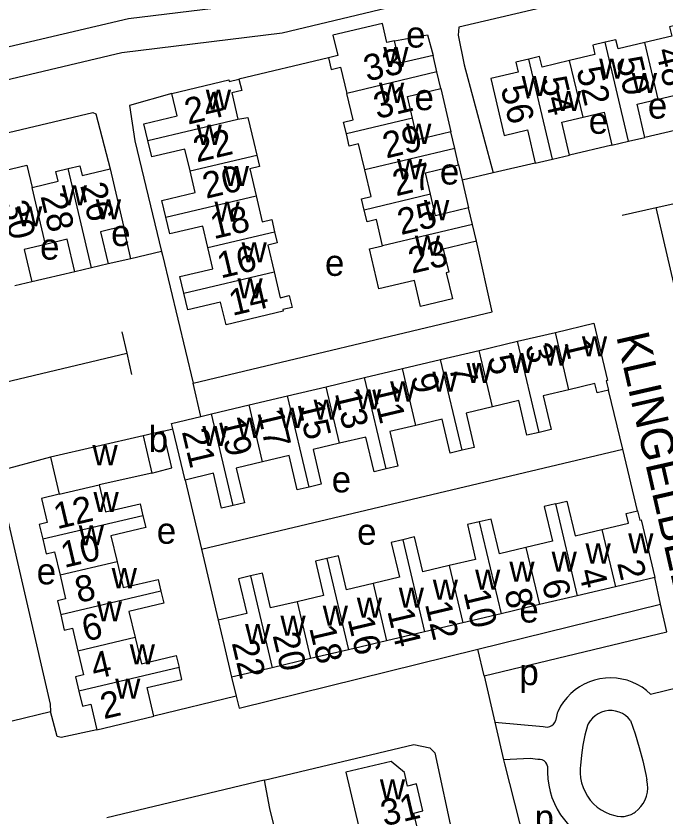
# Model space of a CAD drawing. Extents: x 157646 to 159241, y 379213 to 381217.
# Drawn here: x 158518.7 to 158618.3, y 380856.9 to 380979.6 of the extents above; entities that cross this region are included whole.
import ezdxf

# ---------------------------------------------------------------- set-up
doc = ezdxf.new("R2010")
doc.units = 0
for name, color, linetype in [('BLT_Basislijn', 7, 'Continuous'), ('BLT_Bebouwing', 7, 'Continuous'), ('BLT_Centroide', 7, 'Continuous'), ('BLT_Huisnummer', 7, 'Continuous'), ('BLT_Huisnummer_ tussenligend', 7, 'Continuous'), ('BLT_Onderverdeling_panden', 7, 'Continuous'), ('BLT_Straatnaam', 7, 'Continuous')]:
    doc.layers.add(name, color=color, linetype=linetype)

msp = doc.modelspace()

# ---------------------------------------------------------------- linework, layer by layer
at = {"layer": 'BLT_Basislijn'}
for p, q in [((158566.58, 380973.2), (158552.87, 380969.96)), ((158583.8, 380968.49), (158585.31, 380961.88)), ((158621.54, 380962.51), (158615.04, 380961.01)), ((158609.98, 380959.82), (158603.5, 380958.3)), ((158586.51, 380956.8), (158587.05, 380954.48)), ((158598.24, 380957.06), (158591.81, 380955.57)), ((158591.81, 380955.57), (158587.05, 380954.48)), ((158587.05, 380954.48), (158588.04, 380950.22)), ((158616.75, 380950.28), (158621.94, 380951.44)), ((158611.56, 380949.11), (158616.75, 380950.28)), ((158623.56, 380920.92), (158616.75, 380950.28)), ((158536.29, 380942.44), (158535.21, 380947.41)), ((158541.03, 380943.52), (158536.29, 380942.44)), ((158536.29, 380942.44), (158532.84, 380941.65)), ((158527.72, 380940.44), (158521.13, 380938.9)), ((158534.93, 380931.24), (158535.68, 380927.98)), ((158517.05, 380923.53), (158535.68, 380927.98)), ((158535.68, 380927.98), (158536.42, 380924.72)), ((158547.02, 380918.28), (158545.84, 380923.39)), ((158611.64, 380913.26), (158609.47, 380922.29)), ((158541.25, 380916.02), (158542.76, 380916.38)), ((158547.12, 380897.93), (158611.64, 380913.26)), ((158613.9, 380903.81), (158611.64, 380913.26)), ((158544.62, 380908.54), (158547.12, 380897.93)), ((158547.12, 380897.93), (158549.68, 380887.05)), ((158617.45, 380889.52), (158616.54, 380893.61)), ((158589.46, 380882.62), (158617.45, 380889.52)), ((158618.39, 380885.29), (158617.45, 380889.52)), ((158590.4, 380878.53), (158618.39, 380885.29)), ((158590.4, 380878.53), (158589.46, 380882.62)), ((158551.74, 380878.33), (158552.46, 380875.42)), ((158590.4, 380878.53), (158592.06, 380871.43)), ((158615.92, 380875.75), (158620.27, 380876.82)), ((158552.46, 380875.42), (158539.82, 380872.35)), ((158518.13, 380871.68), (158524.01, 380873.1)), ((158601.43, 380871.86), (158601.68, 380873.03)), ((158592.06, 380871.43), (158599.44, 380870.8)), ((158592.06, 380871.43), (158593.4, 380865.68)), ((158597.45, 380865.88), (158593.4, 380865.68)), ((158598.65, 380865.75), (158597.45, 380865.88)), ((158556.73, 380862.55), (158532.66, 380856.81))]:
    msp.add_line(p, q, dxfattribs=at)
for points in [[(158361.13, 380925.29), (158362.19, 380930.28), (158363.99, 380932.89), (158365.96, 380933.92), (158534.95, 380974.01), (158559.5, 380977.02), (158606.49, 380988.31), (158629.05, 380993.69), (158645.06, 380999.61), (158648.94, 380999.52), (158649.51, 380999.12), (158652.09, 380995.68), (158652.91, 380993.49)], [(158623.58, 380997.53), (158605.32, 380993.17), (158558.61, 380981.95), (158535.95, 380979.17)], [(158645.24, 380991.69), (158586.52, 380977.9), (158586.46, 380976.69), (158587.37, 380972.15), (158591.81, 380955.57)], [(158535.95, 380979.17), (158365.17, 380939.09), (158363.04, 380938.38)], [(158576.71, 380975.82), (158581.76, 380976.75), (158582.59, 380973.58)], [(158542.6, 380967.76), (158536.12, 380965.92), (158536.93, 380960.51), (158541.03, 380943.52)], [(158498.77, 380933.66), (158497.6, 380938.48), (158495.46, 380947.21), (158493.61, 380956.1), (158530.5, 380964.84), (158530.93, 380964.65), (158533.14, 380956.2)], [(158545.84, 380923.39), (158591.66, 380934.29), (158589.25, 380945.11)], [(158541.03, 380943.52), (158541.16, 380942.97), (158545.84, 380923.39)], [(158524.01, 380912.03), (158515.65, 380909.78), (158517.03, 380904.34), (158523.96, 380874.22), (158524.01, 380873.1)], [(158552.46, 380875.42), (158552.9, 380873.6), (158589.46, 380882.62)], [(158615.92, 380875.75), (158615.28, 380876.3), (158614.6, 380876.8), (158613.87, 380877.22), (158613.11, 380877.58), (158612.32, 380877.86), (158611.5, 380878.06), (158610.67, 380878.19), (158609.83, 380878.24), (158608.98, 380878.2), (158608.15, 380878.09), (158607.33, 380877.9), (158606.53, 380877.63), (158605.76, 380877.28), (158605.03, 380876.87), (158604.34, 380876.39), (158603.7, 380875.84), (158603.11, 380875.24), (158602.58, 380874.58), (158602.12, 380873.88), (158601.73, 380873.13), (158601.68, 380873.03)], [(158531.08, 380870.29), (158525.64, 380869.12), (158525.05, 380869.23), (158524.01, 380873.1)], [(158612.85, 380871.69), (158612.49, 380872.11), (158612.07, 380872.47), (158611.6, 380872.77), (158611.09, 380873), (158610.56, 380873.15), (158610.01, 380873.23), (158609.45, 380873.22), (158608.9, 380873.14), (158608.37, 380872.98), (158607.86, 380872.74), (158607.4, 380872.43), (158606.99, 380872.06), (158606.63, 380871.64), (158606.33, 380871.17), (158606.24, 380870.96)], [(158593.4, 380865.68), (158593.54, 380865.08), (158598.14, 380847.01), (158598.43, 380846.64), (158625.39, 380852.83), (158625.07, 380855.21), (158621.28, 380872.26)], [(158599.44, 380870.8), (158599.78, 380870.72), (158600.12, 380870.71), (158600.46, 380870.78), (158600.77, 380870.93), (158601.04, 380871.15), (158601.26, 380871.42), (158601.4, 380871.74), (158601.43, 380871.86)], [(158612.85, 380871.69), (158613.55, 380869.65), (158614.18, 380867.59), (158614.72, 380865.51), (158615.19, 380863.41), (158615.35, 380862.62)], [(158606.24, 380870.96), (158605.85, 380869.45), (158605.54, 380867.92), (158605.31, 380866.38), (158605.15, 380864.82), (158605.12, 380864.39)], [(158556.73, 380862.55), (158579.64, 380868.02), (158582.12, 380867.52), (158582.85, 380866.76), (158585.7, 380853.67), (158599.93, 380794.4)], [(158600.14, 380864.72), (158600.03, 380865.02), (158599.85, 380865.29), (158599.61, 380865.52), (158599.32, 380865.67), (158599.01, 380865.75), (158598.65, 380865.75)], [(158600.14, 380864.72), (158600.11, 380863.74), (158600.17, 380862.76), (158600.3, 380861.79), (158600.52, 380860.83), (158600.81, 380859.89), (158601.18, 380858.98), (158601.62, 380858.11), (158602.13, 380857.27), (158602.71, 380856.48), (158603.34, 380855.73), (158604.04, 380855.04), (158604.79, 380854.41), (158605.59, 380853.85), (158606.44, 380853.35), (158607.32, 380852.92), (158608.23, 380852.56), (158609.17, 380852.28), (158609.86, 380852.13)], [(158605.12, 380864.39), (158605.12, 380863.64), (158605.19, 380862.9), (158605.34, 380862.16), (158605.57, 380861.45), (158605.87, 380860.76), (158606.24, 380860.11), (158606.68, 380859.51), (158607.19, 380858.95), (158607.74, 380858.45), (158608.35, 380858.02), (158609.01, 380857.65), (158609.69, 380857.35), (158610.41, 380857.13), (158610.81, 380857.04)], [(158556.73, 380862.55), (158557.53, 380858.21), (158566.4, 380822.08)], [(158613.53, 380857.68), (158614, 380858.07), (158614.42, 380858.52), (158614.78, 380859.01), (158615.07, 380859.55), (158615.28, 380860.12), (158615.42, 380860.72), (158615.48, 380861.33), (158615.46, 380861.94), (158615.35, 380862.62)], [(158610.81, 380857.04), (158611.34, 380856.99), (158611.88, 380857.02), (158612.4, 380857.13), (158612.91, 380857.32), (158613.38, 380857.58), (158613.53, 380857.68)]]:
    msp.add_lwpolyline(points, dxfattribs=at)
at = {"layer": 'BLT_Bebouwing'}
for p, q in [((158583.19, 380971.04), (158582.59, 380973.58)), ((158583.8, 380968.49), (158583.19, 380971.04)), ((158585.91, 380959.34), (158585.31, 380961.88)), ((158609.98, 380959.82), (158612.51, 380960.42)), ((158612.51, 380960.42), (158615.04, 380961.01)), ((158586.51, 380956.8), (158585.91, 380959.34)), ((158598.24, 380957.06), (158600.87, 380957.68)), ((158600.87, 380957.68), (158603.5, 380958.3)), ((158533.14, 380956.2), (158535.21, 380947.41)), ((158588.64, 380947.66), (158588.04, 380950.22)), ((158589.25, 380945.11), (158588.64, 380947.66)), ((158532.84, 380941.65), (158530.28, 380941.05)), ((158530.28, 380941.05), (158527.72, 380940.44)), ((158521.13, 380938.9), (158518.57, 380938.29)), ((158595.52, 380929.79), (158601.33, 380931.16)), ((158589.64, 380928.39), (158595.52, 380929.79)), ((158583.76, 380926.99), (158589.64, 380928.39)), ((158577.91, 380925.61), (158583.76, 380926.99)), ((158572.08, 380924.23), (158577.91, 380925.61)), ((158566.21, 380922.83), (158572.08, 380924.23)), ((158560.32, 380921.44), (158566.21, 380922.83)), ((158554.43, 380920.04), (158560.32, 380921.44)), ((158548.64, 380918.67), (158554.43, 380920.04)), ((158547.02, 380918.28), (158548.64, 380918.67)), ((158541.25, 380916.02), (158538.18, 380915.29)), ((158538.18, 380915.29), (158524.01, 380912.03)), ((158538.18, 380915.29), (158539.52, 380909.61)), ((158524.01, 380912.03), (158525.35, 380906.36)), ((158539.52, 380909.61), (158531.47, 380907.8)), ((158616.54, 380893.61), (158610.51, 380892.19)), ((158610.51, 380892.19), (158604.68, 380890.82)), ((158604.68, 380890.82), (158598.89, 380889.45)), ((158598.89, 380889.45), (158593.01, 380888.06)), ((158593.01, 380888.06), (158587.14, 380886.68)), ((158587.14, 380886.68), (158581.29, 380885.3)), ((158581.29, 380885.3), (158575.47, 380883.92)), ((158575.47, 380883.92), (158569.65, 380882.55)), ((158569.65, 380882.55), (158563.82, 380881.18)), ((158563.82, 380881.18), (158557.94, 380879.79)), ((158557.94, 380879.79), (158551.74, 380878.33)), ((158531.08, 380870.29), (158539.82, 380872.35))]:
    msp.add_line(p, q, dxfattribs=at)
for points in [[(158576.71, 380975.82), (158575.54, 380975.55), (158574.84, 380978.47), (158567.25, 380976.67), (158568.01, 380973.54), (158566.58, 380973.2)], [(158620.54, 380978.34), (158618.83, 380977.94), (158619.16, 380976.52), (158615.05, 380975.55)], [(158615.05, 380975.55), (158610.92, 380974.59), (158610.6, 380975.98), (158608.94, 380975.59)], [(158582.59, 380973.58), (158577.52, 380972.38), (158576.71, 380975.82)], [(158608.94, 380975.59), (158607.05, 380975.15), (158607.39, 380973.71), (158603.51, 380972.8)], [(158566.58, 380973.2), (158567.01, 380971.42), (158568.43, 380971.76), (158569.38, 380967.75)], [(158597.26, 380973.01), (158595.26, 380972.54), (158595.62, 380971), (158591.43, 380970.02), (158593.48, 380961.32), (158597.04, 380962.16), (158598.24, 380957.06)], [(158603.51, 380972.8), (158599.28, 380971.8), (158598.9, 380973.4), (158597.26, 380973.01)], [(158542.6, 380967.76), (158551.31, 380969.82), (158551.36, 380969.6), (158552.87, 380969.96)], [(158552.87, 380969.96), (158553.29, 380968.19), (158551.78, 380967.83), (158552.72, 380963.83)], [(158538.92, 380960.57), (158538.32, 380963.11), (158543.41, 380964.32), (158542.6, 380967.76)], [(158569.32, 380961.56), (158568.89, 380963.36), (158570.35, 380963.7), (158569.38, 380967.75)], [(158579.45, 380963.97), (158578.67, 380967.27), (158583.8, 380968.49)], [(158617.09, 380966.86), (158620.34, 380967.63), (158621.54, 380962.51)], [(158615.04, 380961.01), (158613.84, 380966.1), (158617.09, 380966.86)], [(158552.72, 380963.83), (158554.25, 380964.07), (158555.16, 380960.22), (158555.61, 380958.32)], [(158585.31, 380961.88), (158580.23, 380960.67), (158579.45, 380963.97)], [(158603.5, 380958.3), (158602.32, 380963.34), (158605.56, 380964.1)], [(158605.56, 380964.1), (158608.8, 380964.86), (158609.98, 380959.82)], [(158572.14, 380956.06), (158571.19, 380960.04), (158569.76, 380959.7), (158569.32, 380961.56)], [(158545.38, 380955.9), (158544.6, 380959.22), (158539.52, 380958.02), (158538.92, 380960.57)], [(158555.61, 380958.32), (158556.02, 380956.57), (158554.52, 380956.21), (158555.49, 380952.07)], [(158515.01, 380953.43), (158514.54, 380955.4), (158520.39, 380956.78), (158521.19, 380953.37)], [(158526.69, 380956.25), (158528.49, 380956.68), (158528.84, 380955.18), (158533.14, 380956.2)], [(158582.2, 380952.3), (158581.42, 380955.59), (158586.51, 380956.8)], [(158521.19, 380953.37), (158525.18, 380954.31), (158524.83, 380955.81), (158526.69, 380956.25)], [(158541.65, 380948.8), (158541.04, 380951.36), (158546.17, 380952.58), (158545.38, 380955.9)], [(158572.05, 380949.89), (158571.64, 380951.62), (158573.11, 380951.97), (158572.14, 380956.06)], [(158555.49, 380952.07), (158556.44, 380948.08), (158557.88, 380948.43), (158558.32, 380946.58)], [(158588.04, 380950.22), (158582.98, 380949.02), (158582.2, 380952.3)], [(158574.87, 380944.39), (158573.91, 380948.42), (158572.48, 380948.07), (158572.05, 380949.89)], [(158548.1, 380944.16), (158547.33, 380947.43), (158542.26, 380946.23), (158541.65, 380948.8)], [(158535.21, 380947.41), (158531.68, 380946.58), (158532.84, 380941.65)], [(158558.32, 380946.58), (158558.73, 380944.85), (158557.27, 380944.5), (158558.24, 380940.42)], [(158527.72, 380940.44), (158526.54, 380945.42), (158523.25, 380944.64)], [(158523.25, 380944.64), (158519.96, 380943.86), (158521.13, 380938.9)], [(158544.43, 380937.15), (158543.83, 380939.69), (158548.88, 380940.89), (158548.1, 380944.16)], [(158574.3, 380937.82), (158572.84, 380943.93), (158574.87, 380944.39)], [(158589.25, 380945.11), (158584.15, 380943.89), (158584.99, 380940.37), (158584.62, 380940.28), (158585.56, 380936.29), (158580.69, 380935.13), (158579.74, 380939.12), (158574.3, 380937.82)], [(158558.24, 380940.42), (158559.17, 380936.47), (158560.57, 380936.8), (158561, 380934.98), (158559.58, 380934.64), (158559.65, 380934.38), (158550.89, 380932.3), (158550.06, 380935.8), (158545.03, 380934.61), (158544.43, 380937.15)], [(158601.33, 380931.16), (158607.24, 380932.57), (158609.33, 380923.76), (158609.13, 380923.71), (158609.47, 380922.29)], [(158609.47, 380922.29), (158607.71, 380921.87), (158607.37, 380923.32), (158603.41, 380922.38)], [(158603.41, 380922.38), (158599.45, 380921.44), (158600.68, 380916.27), (158598.83, 380915.84)], [(158591.69, 380919.74), (158587.65, 380918.78), (158588.89, 380913.53), (158587.05, 380913.09)], [(158598.83, 380915.84), (158596.98, 380915.4), (158595.73, 380920.7), (158591.69, 380919.74)], [(158542.76, 380916.38), (158542.56, 380917.22), (158547.02, 380918.28)], [(158587.05, 380913.09), (158585.21, 380912.65), (158583.98, 380917.86), (158579.97, 380916.91)], [(158539.52, 380909.61), (158542.57, 380910.4), (158541.25, 380916.02)], [(158544.62, 380908.54), (158543.72, 380912.36), (158542.76, 380916.38)], [(158579.97, 380916.91), (158575.96, 380915.96), (158577.22, 380910.68), (158575.39, 380910.25)], [(158575.39, 380910.25), (158573.57, 380909.82), (158572.31, 380915.13), (158568.27, 380914.17)], [(158568.27, 380914.17), (158564.22, 380913.21), (158565.48, 380907.91), (158563.64, 380907.47)], [(158563.64, 380907.47), (158561.79, 380907.03), (158560.54, 380912.3), (158556.5, 380911.34)], [(158556.5, 380911.34), (158552.46, 380910.38), (158553.72, 380905.07), (158551.96, 380904.65)], [(158551.96, 380904.65), (158550.21, 380904.24), (158548.95, 380909.57), (158544.62, 380908.54)], [(158531.47, 380907.8), (158532.44, 380903.67), (158537.73, 380904.91), (158538.16, 380903.08)], [(158525.35, 380906.36), (158522.64, 380905.72), (158523.52, 380902.02), (158522.29, 380901.74), (158522.82, 380899.47)], [(158601.35, 380904.91), (158599.62, 380904.5), (158600.88, 380899.16), (158596.82, 380898.2)], [(158601.35, 380904.91), (158603.09, 380905.32), (158604.34, 380900.01), (158608.44, 380900.97)], [(158608.44, 380900.97), (158612.54, 380901.94), (158612.19, 380903.41), (158613.9, 380903.81)], [(158613.9, 380903.81), (158614.24, 380902.39), (158614.46, 380902.44), (158616.54, 380893.61)], [(158538.16, 380903.08), (158538.59, 380901.25), (158533.27, 380899.99), (158534.2, 380896.03)], [(158596.82, 380898.2), (158592.77, 380897.24), (158591.51, 380902.57), (158589.68, 380902.14)], [(158589.68, 380902.14), (158587.86, 380901.72), (158589.12, 380896.38), (158585.07, 380895.43)], [(158522.82, 380899.47), (158523.35, 380897.22), (158524.64, 380897.53), (158525.47, 380893.97)], [(158577.97, 380899.4), (158576.18, 380898.98), (158577.44, 380893.64), (158573.4, 380892.68)], [(158585.07, 380895.43), (158581.02, 380894.47), (158579.76, 380899.82), (158577.97, 380899.4)], [(158566.35, 380896.53), (158564.57, 380896.11), (158565.81, 380890.85), (158561.76, 380889.89)], [(158573.4, 380892.68), (158569.36, 380891.73), (158568.13, 380896.95), (158566.35, 380896.53)], [(158534.2, 380896.03), (158535.13, 380892.06), (158540.48, 380893.32), (158540.91, 380891.5)], [(158525.47, 380893.97), (158526.33, 380890.35), (158525.07, 380890.05), (158525.58, 380887.88)], [(158554.63, 380893.84), (158552.8, 380893.41), (158554.06, 380888.08), (158549.68, 380887.05)], [(158561.76, 380889.89), (158557.71, 380888.94), (158556.45, 380894.27), (158554.63, 380893.84)], [(158540.91, 380891.5), (158541.34, 380889.67), (158536.03, 380888.42), (158536.98, 380884.41)], [(158525.58, 380887.88), (158526.12, 380885.56), (158527.38, 380885.86), (158528.21, 380882.34)], [(158549.68, 380887.05), (158550.59, 380883.19), (158551.74, 380878.33)], [(158536.98, 380884.41), (158537.92, 380880.39), (158543.27, 380881.65), (158543.7, 380879.82)], [(158528.21, 380882.34), (158529.07, 380878.69), (158527.83, 380878.4), (158528.35, 380876.21)], [(158539.82, 380872.35), (158538.79, 380876.74), (158544.13, 380878), (158543.7, 380879.82)], [(158528.35, 380876.21), (158528.89, 380873.89), (158530.16, 380874.19), (158531.08, 380870.29)], [(158580.12, 380855.55), (158579.66, 380857.53), (158581.05, 380857.86), (158580.08, 380861.98), (158578.68, 380861.65), (158578.2, 380863.73), (158576.18, 380865.41), (158569.22, 380863.77), (158571.21, 380855.35), (158567.85, 380854.56), (158568.27, 380852.76)]]:
    msp.add_lwpolyline(points, dxfattribs=at)
at = {"layer": 'BLT_Onderverdeling_panden'}
for p, q in [((158612.51, 380960.42), (158608.94, 380975.59)), ((158617.09, 380966.86), (158615.05, 380975.55)), ((158600.87, 380957.68), (158597.26, 380973.01)), ((158605.56, 380964.1), (158603.51, 380972.8)), ((158583.19, 380971.04), (158569.38, 380967.75)), ((158538.92, 380960.57), (158552.72, 380963.83)), ((158579.45, 380963.97), (158569.32, 380961.56)), ((158585.91, 380959.34), (158572.14, 380956.06)), ((158545.38, 380955.9), (158555.61, 380958.32)), ((158530.28, 380941.05), (158526.69, 380956.25)), ((158523.25, 380944.64), (158521.19, 380953.37)), ((158541.65, 380948.8), (158555.49, 380952.07)), ((158582.2, 380952.3), (158572.05, 380949.89)), ((158548.1, 380944.16), (158558.32, 380946.58)), ((158588.64, 380947.66), (158574.87, 380944.39)), ((158544.43, 380937.15), (158558.24, 380940.42)), ((158603.41, 380922.38), (158601.33, 380931.16)), ((158598.83, 380915.84), (158595.52, 380929.79)), ((158591.69, 380919.74), (158589.64, 380928.39)), ((158587.05, 380913.09), (158583.76, 380926.99)), ((158579.97, 380916.91), (158577.91, 380925.61)), ((158575.39, 380910.25), (158572.08, 380924.23)), ((158568.27, 380914.17), (158566.21, 380922.83)), ((158563.64, 380907.47), (158560.32, 380921.44)), ((158556.5, 380911.34), (158554.43, 380920.04)), ((158551.96, 380904.65), (158548.64, 380918.67)), ((158525.35, 380906.36), (158531.47, 380907.8)), ((158601.35, 380904.91), (158604.68, 380890.82)), ((158538.16, 380903.08), (158522.82, 380899.47)), ((158589.68, 380902.14), (158593.01, 380888.06)), ((158608.44, 380900.97), (158610.51, 380892.19)), ((158577.97, 380899.4), (158581.29, 380885.3)), ((158596.82, 380898.2), (158598.89, 380889.45)), ((158566.35, 380896.53), (158569.65, 380882.55)), ((158534.2, 380896.03), (158525.47, 380893.97)), ((158585.07, 380895.43), (158587.14, 380886.68)), ((158554.63, 380893.84), (158557.94, 380879.79)), ((158573.4, 380892.68), (158575.47, 380883.92)), ((158540.91, 380891.5), (158525.58, 380887.88)), ((158561.76, 380889.89), (158563.82, 380881.18)), ((158536.98, 380884.41), (158528.21, 380882.34)), ((158543.7, 380879.82), (158528.35, 380876.21))]:
    msp.add_line(p, q, dxfattribs=at)

# ---------------------------------------------------------------- texts
at = {"layer": 'BLT_Centroide'}
for s, p in [('e', (158578.46, 380974.78)), ('w', (158574.97, 380971.81)), ('w', (158608.02, 380970.03)), ('w', (158596.16, 380967.34)), ('w', (158613.02, 380967.8)), ('w', (158574.31, 380966.31)), ('w', (158547.79, 380965.25)), ('e', (158579.76, 380965.19)), ('w', (158601.41, 380965.06)), ('e', (158615.49, 380963.9)), ('e', (158606.43, 380961.57)), ('w', (158546.38, 380959.88)), ('w', (158578.47, 380960.03)), ('w', (158577.07, 380954.62)), ('w', (158550.54, 380953.56)), ('e', (158583.64, 380953.8)), ('w', (158525.73, 380950.62)), ('w', (158530.95, 380948.45)), ('w', (158518.89, 380947.41)), ('w', (158549.12, 380948.12)), ('w', (158581.21, 380948.34)), ('e', (158533.29, 380944.37)), ('e', (158522.41, 380942.3)), ('w', (158579.8, 380942.91)), ('w', (158553.27, 380941.88)), ('e', (158566.04, 380939.81)), ('w', (158552.64, 380936.38)), ('w', (158605.39, 380927.48)), ('w', (158599.47, 380926.08)), ('w', (158594.23, 380924.91)), ('w', (158587.72, 380923.38)), ('w', (158582.48, 380922.09)), ('w', (158576.03, 380920.56)), ('w', (158570.8, 380919.36)), ('w', (158564.3, 380917.8)), ('w', (158559.03, 380916.53)), ('w', (158552.56, 380915)), ('b', (158539.04, 380912.83)), ('w', (158547.27, 380913.75)), ('w', (158530.43, 380910.81)), ('e', (158567.07, 380906.65)), ('w', (158530.59, 380903.62)), ('w', (158528.33, 380898.53)), ('e', (158540.28, 380898.78)), ('e', (158570.96, 380898.62)), ('w', (158612.48, 380897.3)), ('w', (158605.94, 380895.75)), ('w', (158600.75, 380894.5)), ('e', (158521.89, 380892.56)), ('w', (158533.38, 380891.97)), ('w', (158594.28, 380892.98)), ('w', (158589.03, 380891.75)), ('w', (158582.55, 380890.22)), ('w', (158577.34, 380889)), ('w', (158570.91, 380887.47)), ('w', (158531.1, 380886.91)), ('w', (158565.7, 380886.22)), ('e', (158595.81, 380886.71)), ('w', (158559.22, 380884.69)), ('w', (158553.81, 380883.42)), ('w', (158536.14, 380880.31)), ('p', (158595.81, 380877.12)), ('w', (158533.91, 380875.06)), ('w', (158574.45, 380859.61)), ('p', (158598.14, 380854.84))]:
    msp.add_text(s, height=4, dxfattribs=at).set_placement(p)
at = {"layer": 'BLT_Huisnummer'}
for s, rotation, p in [('33', 13.3798, (158572.49, 380969.56)), ('50', 283.2502, (158610.61, 380972.95)), ('56', 283.2413, (158592.93, 380968.6)), ('24', 13.3208, (158545.06, 380962.96)), ('27', 13.3826, (158576.92, 380951.99)), ('26', 283.2599, (158528.54, 380953.66)), ('30', 283.2599, (158516.56, 380950.9)), ('18', 13.3136, (158549.01, 380945.41)), ('23', 13.3819, (158579.35, 380940.12)), ('14', 13.32, (158551.86, 380933.67)), ('1', 283.3471, (158602.67, 380929.7)), ('5', 283.3471, (158590.9, 380927.27)), ('9', 283.3471, (158579.16, 380924.41)), ('13', 283.3471, (158567.54, 380921.85)), ('17', 283.3471, (158555.65, 380918.92)), ('21', 283.3471, (158544.1, 380915.96)), ('12', 13.2658, (158525.02, 380900.99)), ('2', 283.2716, (158610.76, 380895.83)), ('6', 283.2803, (158599.22, 380892.91)), ('10', 283.2803, (158587.23, 380891.35)), ('6', 13.2649, (158529.35, 380883.77)), ('14', 283.2803, (158575.57, 380888.49)), ('18', 283.2803, (158563.61, 380885.9)), ('22', 283.2803, (158551.74, 380883.6)), ('2', 13.2643, (158532.17, 380871.89)), ('31', 13.2816, (158575.11, 380855.48))]:
    msp.add_text(s, height=4, rotation=rotation, dxfattribs=at).set_placement(p)
at = {"layer": 'BLT_Huisnummer_ tussenligend'}
for s, rotation, p in [('48', 283.2438, (158616.68, 380974.34)), ('52', 283.2502, (158604.53, 380971.41)), ('54', 283.2502, (158599.06, 380969.9)), ('31', 13.3826, (158574.02, 380963.81)), ('29', 13.3826, (158575.41, 380957.77)), ('22', 13.3136, (158546.4, 380957.16)), ('20', 13.3136, (158547.82, 380951.6)), ('28', 283.2599, (158522.46, 380952.04)), ('25', 13.3819, (158577.67, 380946.05)), ('16', 13.32, (158550.07, 380939.4)), ('3', 283.3471, (158596.67, 380929.06)), ('7', 283.3471, (158585, 380925.85)), ('11', 283.3471, (158573.19, 380922.73)), ('15', 283.3471, (158561.81, 380920.23)), ('19', 283.3471, (158549.75, 380917.66)), ('10', 13.2649, (158526.11, 380895.06)), ('8', 13.2649, (158528.29, 380889.68)), ('4', 283.2716, (158604.85, 380894.59)), ('8', 283.2803, (158593.49, 380891.47)), ('12', 283.2803, (158581.33, 380889.55)), ('16', 283.2803, (158569.48, 380887.24)), ('20', 283.2803, (158558, 380884.76)), ('4', 13.2643, (158530.73, 380877.98))]:
    msp.add_text(s, height=4, rotation=rotation, dxfattribs=at).set_placement(p)
at = {"layer": 'BLT_Straatnaam'}
msp.add_text('KLINGELBEEK', height=4.9999, rotation=282.8584, dxfattribs=at).set_placement((158610.63, 380930.58))

doc.saveas('drawing.dxf')
